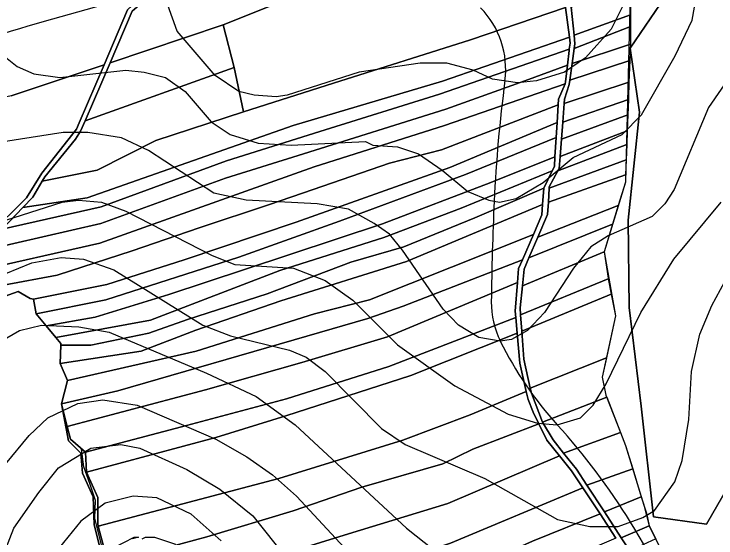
# Model space of a CAD drawing. Extents: x -510989 to -501240, y -1184665 to -1176089.
# Drawn here: x -509115.9 to -508721.8, y -1178195.4 to -1177901.5 of the extents above; entities that cross this region are included whole.
import ezdxf

# ---------------------------------------------------------------- set-up
doc = ezdxf.new("R2010")
doc.units = 0
for name, color, linetype in [('lesni_pozemek', 7, 'Continuous'), ('NAVRH_rozvodnice', 7, 'Continuous'), ('ostatni_plocha_x_ostatni_komunikace', 7, 'Continuous'), ('popis', 7, 'Continuous'), ('STAV_povodi', 7, 'Continuous'), ('STAV_USES', 7, 'Continuous'), ('trasovani_toku', 7, 'Continuous'), ('vodni_plocha_x_vodni_tok_v_koryt_prir_n_upr', 7, 'Continuous'), ('vrstevnice_01', 7, 'Continuous'), ('vrstevnice_02', 7, 'Continuous')]:
    doc.layers.add(name, color=color, linetype=linetype)

msp = doc.modelspace()

# ---------------------------------------------------------------- linework, layer by layer
at = {"layer": 'lesni_pozemek'}
for points in [[(-509085.03, -1177368.79), (-509065.44, -1177400.5), (-509043.97, -1177428.04), (-509029.15, -1177459.34), (-509002.5, -1177511.22), (-508986.2, -1177557.99), (-508973.14, -1177572.9), (-508970.58, -1177613.22), (-508939.21, -1177678.9), (-508933.1, -1177731.98), (-508935.17, -1177754.12), (-508975.79, -1177829.02), (-509003.54, -1177859.28), (-509030.8, -1177879.01), (-509052.19, -1177899.03), (-509065.4, -1177929.91), (-509117.63, -1177947.35), (-509232.41, -1177974.31), (-509266.31, -1177977.97), (-509271.8, -1177978.56), (-509277.91, -1177979.64), (-509352.23, -1177992.82)], [(-509117.63, -1177947.35), (-509065.4, -1177929.91), (-509079.35, -1177962.52), (-509080.85, -1177966.05), (-509100.39, -1177990.69), (-509108.87, -1178004.57), (-509130.03, -1178025.37)], [(-509158.14, -1178073.02), (-509113.54, -1178057.24), (-509106.84, -1178061.13), (-509104.98, -1178061.47), (-509103.58, -1178069.74), (-509097.96, -1178076.43), (-509092.47, -1178082.98), (-509089.7, -1178086.27), (-509089.74, -1178087.33), (-509090.12, -1178097.59), (-509085.87, -1178107.12), (-509089.34, -1178120.2), (-509085.43, -1178140.93), (-509078.52, -1178147.82), (-509077.44, -1178159.12), (-509071.6, -1178172.44), (-509070.93, -1178188.14), (-509058.99, -1178235.48)]]:
    msp.add_lwpolyline(points, dxfattribs=at)
for points in [[(-508945.69, -1177598.23), (-508892.18, -1177666.97), (-508880.3, -1177704.25), (-508872.94, -1177737.37), (-508873.65, -1177762.28), (-508853.05, -1177799.88), (-508825.01, -1177847.03), (-508900.12, -1177868.11), (-508998.54, -1177907.58), (-509062.05, -1177928.79), (-509049.58, -1177899.86), (-509033.96, -1177886.15), (-509002.63, -1177861.51), (-508973.4, -1177830.64), (-508932.81, -1177755.64), (-508930.17, -1177732.36), (-508936.97, -1177676.59), (-508968.33, -1177611.84), (-508970.48, -1177575.95)], [(-508900.12, -1177868.11), (-508825.01, -1177847.03), (-508806.28, -1177897.85), (-508859.67, -1177916), (-508936.67, -1177940.28), (-508987.15, -1177956.38), (-508992.36, -1177931.55), (-508998.54, -1177907.58)], [(-508769.77, -1177882.88), (-508769.75, -1177901.97), (-508801.54, -1177913.34), (-508803.19, -1177897.68)], [(-508806.28, -1177897.85), (-508804.15, -1177914.52), (-508875.38, -1177939.19), (-508959.16, -1177964.08), (-509074.82, -1178004.67), (-509111.08, -1178010.09), (-509105.44, -1178004.14), (-509100.17, -1177995.27), (-509069.33, -1177989.03), (-509036.27, -1177972.5), (-508987.15, -1177956.38), (-508936.67, -1177940.28), (-508859.67, -1177916)], [(-508769.74, -1177908.54), (-508801.39, -1177920.77), (-508801.03, -1177918.21), (-508801.54, -1177913.34), (-508769.75, -1177901.97)], [(-509062.05, -1177928.79), (-508998.54, -1177907.58), (-508992.36, -1177931.55), (-509076.08, -1177961.36)], [(-508769.73, -1177915.4), (-508769.84, -1177918.3), (-508802.6, -1177929.23), (-508801.39, -1177920.77), (-508769.74, -1177908.54)], [(-508804.15, -1177914.52), (-508803.74, -1177917.73), (-508804.17, -1177921.18), (-508877.09, -1177946.41), (-508944.29, -1177967.4), (-508996.73, -1177983.78), (-509067.03, -1178009.67), (-509122.64, -1178022.27), (-509111.08, -1178010.09), (-509074.82, -1178004.67), (-508959.16, -1177964.08), (-508875.38, -1177939.19)], [(-508770.19, -1177927.48), (-508803.95, -1177938.64), (-508802.6, -1177929.23), (-508769.84, -1177918.3)], [(-508804.17, -1177921.18), (-508804.25, -1177921.87), (-508805.25, -1177930.11), (-508805.26, -1177930.19), (-508829.2, -1177938.88), (-508873.52, -1177954.94), (-508953.47, -1177979.96), (-508997.15, -1177993.63), (-509067.19, -1178019.01), (-509132.5, -1178033.97), (-509122.64, -1178022.27), (-509067.03, -1178009.67), (-508996.73, -1177983.78), (-508944.29, -1177967.4), (-508877.09, -1177946.41)], [(-508770.19, -1177927.48), (-508770.66, -1177939.7), (-508807.11, -1177951.6), (-508806.94, -1177949.31), (-508804.28, -1177940.97), (-508803.95, -1177938.64)], [(-508805.26, -1177930.19), (-508806.39, -1177939.45), (-508806.53, -1177940.6), (-508874.28, -1177963.93), (-508947.4, -1177987.17), (-509067.75, -1178029.97), (-509140.79, -1178046.49), (-509132.5, -1178033.97), (-509067.19, -1178019.01), (-508997.15, -1177993.63), (-508953.47, -1177979.96), (-508873.52, -1177954.94), (-508829.2, -1177938.88)], [(-508992.36, -1177931.55), (-508987.15, -1177956.38), (-509036.27, -1177972.5), (-509069.33, -1177989.03), (-509100.17, -1177995.27), (-509098.68, -1177992.77), (-509081.5, -1177971.66), (-509078.57, -1177967.14), (-509076.08, -1177961.36)], [(-508806.53, -1177940.6), (-508810.19, -1177949.32), (-508810.39, -1177952.5), (-508875.87, -1177977.59), (-508905.22, -1177985.17), (-508948.08, -1177999.95), (-508972.48, -1178008.36), (-509011.93, -1178021.39), (-509049.63, -1178034.31), (-509091.67, -1178048.05), (-509121.92, -1178053.59), (-509150.14, -1178060.6), (-509140.79, -1178046.49), (-509067.75, -1178029.97), (-508947.4, -1177987.17), (-508874.28, -1177963.93)], [(-508771, -1177948.51), (-508771.03, -1177949.49), (-508807.88, -1177962.08), (-508807.11, -1177951.6), (-508770.66, -1177939.7)], [(-508771.33, -1177958.1), (-508808.59, -1177971.67), (-508807.88, -1177962.08), (-508771.03, -1177949.49)], [(-508810.39, -1177952.5), (-508811, -1177962.29), (-508871.29, -1177987.63), (-508957.53, -1178018.19), (-509020.48, -1178039.36), (-509063.78, -1178053.18), (-509104.98, -1178061.47), (-509106.84, -1178061.13), (-509113.54, -1178057.24), (-509158.14, -1178073.02), (-509150.14, -1178060.6), (-509121.92, -1178053.59), (-509091.67, -1178048.05), (-509049.63, -1178034.31), (-509011.93, -1178021.39), (-508972.48, -1178008.36), (-508948.08, -1177999.95), (-508905.22, -1177985.17), (-508875.87, -1177977.59)], [(-508771.65, -1177966.97), (-508809.31, -1177981.38), (-508808.59, -1177971.67), (-508771.33, -1177958.1)], [(-508811, -1177962.29), (-508811.52, -1177970.69), (-508862.51, -1177991.57), (-508933.29, -1178017.67), (-508989.67, -1178037.82), (-509064.49, -1178061.9), (-509103.58, -1178069.74), (-509104.98, -1178061.47), (-509063.78, -1178053.18), (-509020.48, -1178039.36), (-508957.53, -1178018.19), (-508871.29, -1177987.63)], [(-508771.93, -1177974.62), (-508810.53, -1177989.45), (-508809.81, -1177988.13), (-508809.31, -1177981.38), (-508771.65, -1177966.97)], [(-508811.52, -1177970.69), (-508812.21, -1177981.68), (-508848.22, -1177996), (-508909.09, -1178019.27), (-508986.62, -1178044.82), (-509029.02, -1178058.79), (-509070.47, -1178071.64), (-509097.96, -1178076.43), (-509103.58, -1178069.74), (-509064.49, -1178061.9), (-508989.67, -1178037.82), (-508933.29, -1178017.67), (-508862.51, -1177991.57)], [(-508772.24, -1177983.28), (-508815.51, -1177999.22), (-508815.47, -1177998.43), (-508810.53, -1177989.45), (-508771.93, -1177974.62)], [(-508812.21, -1177981.68), (-508812.54, -1177987.08), (-508813.71, -1177989.44), (-508864.92, -1178010.4), (-508908.4, -1178026.89), (-508966.73, -1178045.35), (-509039.27, -1178073.31), (-509092.47, -1178082.98), (-509097.96, -1178076.43), (-509070.47, -1178071.64), (-509029.02, -1178058.79), (-508986.62, -1178044.82), (-508909.09, -1178019.27), (-508848.22, -1177996)], [(-508772.54, -1177991.66), (-508815.95, -1178007.03), (-508815.51, -1177999.22), (-508772.24, -1177983.28)], [(-508813.71, -1177989.44), (-508818.54, -1177999.2), (-508857.28, -1178015.73), (-508897.12, -1178032.06), (-508926.92, -1178040.78), (-508973.9, -1178058.38), (-509018.52, -1178072.92), (-509040.3, -1178080.54), (-509072.81, -1178087.33), (-509089.74, -1178087.33), (-509089.7, -1178086.27), (-509092.47, -1178082.98), (-509039.27, -1178073.31), (-508966.73, -1178045.35), (-508908.4, -1178026.89), (-508864.92, -1178010.4)], [(-508772.69, -1177995.76), (-508776.69, -1178008.94), (-508821.82, -1178026.61), (-508816.34, -1178013.93), (-508815.95, -1178007.03), (-508772.54, -1177991.66)], [(-508818.54, -1177999.2), (-508819.14, -1178008.36), (-508895.67, -1178040.32), (-508966.18, -1178062.32), (-509013.91, -1178078.77), (-509044.56, -1178090.72), (-509090.12, -1178097.59), (-509089.74, -1178087.33), (-509072.81, -1178087.33), (-509040.3, -1178080.54), (-509018.52, -1178072.92), (-508973.9, -1178058.38), (-508926.92, -1178040.78), (-508897.12, -1178032.06), (-508857.28, -1178015.73)], [(-508819.14, -1178008.36), (-508819.52, -1178014.15), (-508824.34, -1178025.14), (-508916.35, -1178061.84), (-508947.21, -1178069.63), (-509013.7, -1178090.7), (-509085.87, -1178107.12), (-509090.12, -1178097.59), (-509044.56, -1178090.72), (-509013.91, -1178078.77), (-508966.18, -1178062.32), (-508895.67, -1178040.32)], [(-508779.85, -1178019.34), (-508826.86, -1178038.25), (-508821.82, -1178026.61), (-508776.69, -1178008.94)], [(-508784.55, -1178034.83), (-508830.55, -1178054.02), (-508829.61, -1178044.61), (-508826.86, -1178038.25), (-508779.85, -1178019.34)], [(-508824.34, -1178025.14), (-508830.55, -1178039.3), (-508897.51, -1178065.41), (-508917.3, -1178072.38), (-508951.62, -1178082.29), (-509057.7, -1178112.92), (-509089.34, -1178120.2), (-509085.87, -1178107.12), (-509013.7, -1178090.7), (-508947.21, -1178069.63), (-508916.35, -1178061.84)], [(-508782.43, -1178049.7), (-508782.37, -1178050.11), (-508831.51, -1178070.17), (-508831.78, -1178066.32), (-508830.55, -1178054.02), (-508784.55, -1178034.83)], [(-508830.55, -1178039.3), (-508832.69, -1178044.18), (-508833.31, -1178052.01), (-508906.35, -1178082.65), (-508954.27, -1178096.91), (-509008.37, -1178112.38), (-509086.04, -1178132.96), (-509089.34, -1178120.2), (-509057.7, -1178112.92), (-508951.62, -1178082.29), (-508917.3, -1178072.38), (-508897.51, -1178065.41)], [(-508780.7, -1178058.7), (-508830.85, -1178079.42), (-508831.51, -1178070.17), (-508782.37, -1178050.11)], [(-508833.31, -1178052.01), (-508834.6, -1178068.1), (-508834.27, -1178071.65), (-508905.49, -1178099.17), (-508962.9, -1178117.32), (-509021.9, -1178133.15), (-509075.9, -1178147.27), (-509084.23, -1178139.96), (-509086.04, -1178132.96), (-509008.37, -1178112.38), (-508954.27, -1178096.91), (-508906.35, -1178082.65)], [(-508778.32, -1178070.88), (-508783.35, -1178094.37), (-508826.11, -1178111.34), (-508829.75, -1178095.04), (-508830.85, -1178079.42), (-508780.7, -1178058.7)], [(-508834.27, -1178071.65), (-508833.44, -1178080.56), (-508893.14, -1178104.26), (-508963.26, -1178127), (-509002.63, -1178139.01), (-509075.18, -1178158.52), (-509075.9, -1178147.27), (-509021.9, -1178133.15), (-508962.9, -1178117.32), (-508905.49, -1178099.17)], [(-508833.44, -1178080.56), (-508831.88, -1178097.45), (-508828.31, -1178113.34), (-508859.86, -1178126.28), (-508897.65, -1178140.63), (-508967.21, -1178162.07), (-509011.33, -1178173.66), (-509068.65, -1178188.73), (-509068.97, -1178187.5), (-509068.96, -1178172.67), (-509075.18, -1178158.52), (-509002.63, -1178139.01), (-508963.26, -1178127), (-508893.14, -1178104.26)], [(-508785.67, -1178105.17), (-508783.67, -1178115.24), (-508783.19, -1178116.47), (-508819.18, -1178130.5), (-508825.45, -1178114.27), (-508826.11, -1178111.34), (-508783.35, -1178094.37)], [(-508828.31, -1178113.34), (-508827.31, -1178117.78), (-508824.46, -1178124.83), (-508821.28, -1178131.32), (-508858.26, -1178145.7), (-508875.18, -1178153.76), (-508920.69, -1178166.85), (-508959.2, -1178180.2), (-509007.65, -1178194.82), (-509063.15, -1178209.77), (-509068.65, -1178188.73), (-509011.33, -1178173.66), (-508967.21, -1178162.07), (-508897.65, -1178140.63), (-508859.86, -1178126.28)], [(-508783.19, -1178116.47), (-508775.45, -1178136.33), (-508807.36, -1178147.82), (-508813.25, -1178140.45), (-508819.18, -1178130.5)], [(-508821.28, -1178131.32), (-508816.76, -1178140.58), (-508809.64, -1178149.41), (-508872.39, -1178176.15), (-508928.13, -1178193.19), (-508969.82, -1178205.93), (-509018.2, -1178217.08), (-509058.63, -1178227.07), (-509063.15, -1178209.77), (-509007.65, -1178194.82), (-508959.2, -1178180.2), (-508920.69, -1178166.85), (-508875.18, -1178153.76), (-508858.26, -1178145.7)], [(-508772.63, -1178143.57), (-508768.59, -1178156.68), (-508794.33, -1178165.78), (-508800.15, -1178156.86), (-508807.36, -1178147.82), (-508775.45, -1178136.33)], [(-508809.64, -1178149.41), (-508802.97, -1178157.68), (-508796.58, -1178167.36), (-508870.95, -1178198.31), (-508941.34, -1178222.3), (-508977.34, -1178233.34), (-509006.63, -1178241.74), (-509044.53, -1178250.96), (-509061.46, -1178250.96), (-509056.56, -1178235), (-509058.63, -1178227.07), (-509018.2, -1178217.08), (-508969.82, -1178205.93), (-508928.13, -1178193.19), (-508872.39, -1178176.15)], [(-508768.59, -1178156.68), (-508763.77, -1178172.3), (-508784.5, -1178180.85), (-508794.33, -1178165.78)], [(-508796.58, -1178167.36), (-508786.93, -1178181.97), (-508824.84, -1178197.25), (-508869.16, -1178217.24), (-508898.84, -1178229.18), (-508931.81, -1178237.06), (-508977.24, -1178250.99), (-509017.11, -1178261.26), (-509063.42, -1178271.26), (-509063.96, -1178259.11), (-509061.46, -1178250.96), (-509044.53, -1178250.96), (-509006.63, -1178241.74), (-508977.34, -1178233.34), (-508941.34, -1178222.3), (-508870.95, -1178198.31)], [(-508763.77, -1178172.3), (-508760.91, -1178181.58), (-508759.33, -1178188.65), (-508775.03, -1178195.36), (-508784.5, -1178180.85)], [(-508786.93, -1178181.97), (-508777.99, -1178195.49), (-508821.28, -1178214.05), (-508851.14, -1178228.42), (-508891.42, -1178245.36), (-508918.57, -1178254.84), (-508967.76, -1178272.03), (-508999.14, -1178275.07), (-509027.9, -1178278.98), (-509062.27, -1178286.29), (-509062.83, -1178284.33), (-509063.42, -1178271.26), (-509017.11, -1178261.26), (-508977.24, -1178250.99), (-508931.81, -1178237.06), (-508898.84, -1178229.18), (-508869.16, -1178217.24), (-508824.84, -1178197.25)], [(-508759.33, -1178188.65), (-508755.68, -1178195.97), (-508770.26, -1178202.68), (-508775.03, -1178195.36)]]:
    msp.add_lwpolyline(points, close=True, dxfattribs=at)
at = {"layer": 'NAVRH_rozvodnice'}
for centre, radius, start, end in [((-508728.02, -1179193.51), 1340.22, 100.67769, 107.31083), ((-508889.25, -1177932.5), 49.37, 352.4283, 44.3548), ((-508055.34, -1178043.34), 791.88, 172.42833, 177.3333), ((-507290.08, -1178078.99), 1557.96, 177.3333, 179.40899), ((-508799.4, -1178063.42), 48.56, 179.409, 206.3871), ((-508656.72, -1177992.63), 207.84, 206.3871, 222.1109), ((-509094.19, -1178388.06), 381.86, 31.86, 42.1109), ((-509084.94, -1178382.31), 370.97, 20.0715, 31.86)]:
    msp.add_arc(centre, radius, start, end, dxfattribs=at)
at = {"layer": 'ostatni_plocha_x_ostatni_komunikace'}
for points in [[(-509130.03, -1178025.37), (-509108.87, -1178004.57), (-509100.39, -1177990.69), (-509080.85, -1177966.05), (-509079.35, -1177962.52), (-509065.4, -1177929.91), (-509052.19, -1177899.03), (-509030.8, -1177879.01), (-509003.54, -1177859.28), (-508975.79, -1177829.02), (-508935.17, -1177754.12), (-508933.1, -1177731.98), (-508939.21, -1177678.9), (-508970.58, -1177613.22)], [(-508968.33, -1177611.84), (-508936.97, -1177676.59), (-508930.17, -1177732.36), (-508932.81, -1177755.64), (-508973.4, -1177830.64), (-509002.63, -1177861.51), (-509033.96, -1177886.15), (-509049.58, -1177899.86), (-509062.05, -1177928.79), (-509076.08, -1177961.36), (-509078.57, -1177967.14), (-509081.5, -1177971.66), (-509098.68, -1177992.77), (-509100.17, -1177995.27), (-509105.44, -1178004.14), (-509111.08, -1178010.09), (-509122.64, -1178022.27)], [(-508777.99, -1178195.49), (-508786.93, -1178181.97), (-508796.58, -1178167.36), (-508802.97, -1178157.68), (-508809.64, -1178149.41), (-508816.76, -1178140.58), (-508821.28, -1178131.32), (-508824.46, -1178124.83), (-508827.31, -1178117.78), (-508828.31, -1178113.34), (-508831.88, -1178097.45), (-508833.44, -1178080.56), (-508834.27, -1178071.65), (-508834.6, -1178068.1), (-508833.31, -1178052.01), (-508832.69, -1178044.18), (-508830.55, -1178039.3), (-508824.34, -1178025.14), (-508819.52, -1178014.15), (-508819.14, -1178008.36), (-508818.54, -1177999.2), (-508813.71, -1177989.44), (-508812.54, -1177987.08), (-508812.21, -1177981.68), (-508811.52, -1177970.69), (-508811, -1177962.29), (-508810.39, -1177952.5), (-508810.19, -1177949.32), (-508806.53, -1177940.6), (-508806.39, -1177939.45), (-508805.26, -1177930.19), (-508805.25, -1177930.11), (-508804.25, -1177921.87), (-508804.17, -1177921.18), (-508803.74, -1177917.73), (-508804.15, -1177914.52), (-508806.28, -1177897.85)], [(-508803.19, -1177897.68), (-508801.54, -1177913.34), (-508801.03, -1177918.21), (-508801.39, -1177920.77), (-508802.6, -1177929.23), (-508803.95, -1177938.64), (-508804.28, -1177940.97), (-508806.94, -1177949.31), (-508807.11, -1177951.6), (-508807.88, -1177962.08), (-508808.59, -1177971.67), (-508809.31, -1177981.38), (-508809.81, -1177988.13), (-508810.53, -1177989.45), (-508815.47, -1177998.43), (-508815.51, -1177999.22), (-508815.95, -1178007.03), (-508816.34, -1178013.93), (-508821.82, -1178026.61), (-508826.86, -1178038.25), (-508829.61, -1178044.61), (-508830.55, -1178054.02), (-508831.78, -1178066.32), (-508831.51, -1178070.17), (-508830.85, -1178079.42), (-508829.75, -1178095.04), (-508826.11, -1178111.34), (-508825.45, -1178114.27), (-508819.18, -1178130.5), (-508813.25, -1178140.45), (-508807.36, -1178147.82), (-508800.15, -1178156.86), (-508794.33, -1178165.78), (-508784.5, -1178180.85), (-508775.03, -1178195.36), (-508770.26, -1178202.68)]]:
    msp.add_lwpolyline(points, dxfattribs=at)
at = {"layer": 'popis'}
msp.add_lwpolyline([(-508826.09, -1177650.91), (-508821.01, -1177673.09), (-508821.21, -1177704.35), (-508821.4, -1177735.61), (-508823.57, -1177752.52), (-508821.91, -1177752.81), (-508822.43, -1177758.66), (-508815.51, -1177779.25), (-508793.07, -1177837.3), (-508769.77, -1177882.88), (-508772.69, -1177995.76), (-508784.55, -1178034.83), (-508778.32, -1178070.88), (-508785.67, -1178105.17), (-508783.67, -1178115.24), (-508775.45, -1178136.33), (-508772.63, -1178143.57), (-508762.34, -1178176.94), (-508759.33, -1178188.65), (-508753.07, -1178201.21)], dxfattribs=at)
at = {"layer": 'STAV_povodi'}
for centre, radius, start, end in [((-508889.25, -1177932.5), 49.37, 352.4283, 44.3548), ((-508055.34, -1178043.34), 791.88, 172.42833, 177.3333), ((-507290.08, -1178078.99), 1557.96, 177.3333, 179.40899), ((-508799.4, -1178063.42), 48.56, 179.409, 206.3871), ((-508656.72, -1177992.63), 207.84, 206.3871, 222.1109), ((-509094.19, -1178388.06), 381.86, 31.86, 42.1109), ((-509084.94, -1178382.31), 370.97, 20.0715, 31.86)]:
    msp.add_arc(centre, radius, start, end, dxfattribs=at)
at = {"layer": 'STAV_USES'}
for p, q in [((-508770.08, -1177920.71), (-508753.16, -1177895.94)), ((-508753.16, -1177895.94), (-508770.08, -1177920.71)), ((-508764.8, -1177956.53), (-508770.08, -1177920.71)), ((-508770.08, -1177920.71), (-508764.8, -1177956.53)), ((-508771.19, -1178017.2), (-508764.8, -1177956.53)), ((-508764.8, -1177956.53), (-508771.19, -1178017.2)), ((-508770.65, -1178066.17), (-508771.19, -1178017.2)), ((-508771.19, -1178017.2), (-508770.65, -1178066.17)), ((-508763.74, -1178121.52), (-508770.65, -1178066.17)), ((-508770.65, -1178066.17), (-508763.74, -1178121.52)), ((-508756.81, -1178183.62), (-508763.74, -1178121.52)), ((-508763.74, -1178121.52), (-508756.81, -1178183.62)), ((-508699.24, -1178138.95), (-508727.07, -1178187.6)), ((-508727.07, -1178187.6), (-508699.24, -1178138.95)), ((-508727.07, -1178187.6), (-508756.81, -1178183.62)), ((-508756.81, -1178183.62), (-508727.07, -1178187.6))]:
    msp.add_line(p, q, dxfattribs=at)
at = {"layer": 'trasovani_toku'}
for p, q in [((-509076.85, -1178155.56), (-509078.08, -1178145.63)), ((-509073.4, -1178164.94), (-509076.85, -1178155.56)), ((-509070.16, -1178174.4), (-509073.4, -1178164.94)), ((-509070.53, -1178184.4), (-509070.16, -1178174.4)), ((-509068.16, -1178194.11), (-509070.53, -1178184.4)), ((-509065.77, -1178203.82), (-509068.16, -1178194.11))]:
    msp.add_line(p, q, dxfattribs=at)
at = {"layer": 'vodni_plocha_x_vodni_tok_v_koryt_prir_n_upr'}
msp.add_lwpolyline([(-509058.99, -1178235.48), (-509070.93, -1178188.14), (-509071.6, -1178172.44), (-509077.44, -1178159.12), (-509078.52, -1178147.82), (-509085.43, -1178140.93), (-509089.34, -1178120.2), (-509086.04, -1178132.96), (-509084.23, -1178139.96), (-509075.9, -1178147.27), (-509075.18, -1178158.52), (-509068.96, -1178172.67), (-509068.97, -1178187.5), (-509068.65, -1178188.73), (-509063.15, -1178209.77)], dxfattribs=at)
at = {"layer": 'vrstevnice_01'}
for points in [[(-508772.19, -1177893), (-508780.69, -1177910), (-508795.09, -1177926), (-508806.91, -1177934), (-508822.69, -1177939), (-508833.31, -1177940), (-508847.31, -1177938), (-508858.09, -1177933), (-508873, -1177929), (-508888, -1177929), (-508922.19, -1177934), (-508962.5, -1177947), (-508968.69, -1177948), (-508981.09, -1177947), (-508989.81, -1177945), (-509003, -1177936), (-509024.31, -1177911), (-509032.19, -1177889)], [(-508704.69, -1177923), (-508726.09, -1177954), (-508745.31, -1178000), (-508750.59, -1178008), (-508757.69, -1178015), (-508782.31, -1178026), (-508792, -1178032), (-508801.81, -1178044), (-508818.09, -1178069), (-508827.59, -1178079), (-508836.69, -1178084), (-508842.91, -1178085), (-508854.91, -1178083), (-508866.41, -1178076), (-508874.91, -1178067), (-508897.81, -1178034), (-508905.19, -1178025), (-508913.81, -1178019), (-508928.19, -1178011), (-508945.81, -1178008), (-508985.69, -1178006), (-509003.81, -1178002), (-509040.41, -1177978), (-509055.59, -1177971), (-509074.59, -1177968), (-509088.41, -1177968), (-509140, -1177976)], [(-509120.5, -1178047), (-509106, -1178041), (-509089.5, -1178038), (-509076.91, -1178039), (-509059.91, -1178045), (-509010, -1178076), (-508994.5, -1178082), (-508961.31, -1178090), (-508951.91, -1178094), (-508941.19, -1178102), (-508909.69, -1178134), (-508896.31, -1178143), (-508851.69, -1178162), (-508810.81, -1178185), (-508792.59, -1178189), (-508776.81, -1178189), (-508762.91, -1178184), (-508756.31, -1178180), (-508744.91, -1178164), (-508740.81, -1178152), (-508737.09, -1178129), (-508735.5, -1178102), (-508730.91, -1178081), (-508724.09, -1178065), (-508714.41, -1178047)], [(-509147.09, -1178212), (-509130.81, -1178170), (-509120.81, -1178154), (-509107.41, -1178138), (-509096.91, -1178128), (-509080.19, -1178120), (-509066.09, -1178118), (-509046.81, -1178121), (-509002.59, -1178140), (-508985.19, -1178150), (-508970.81, -1178160), (-508957.31, -1178172), (-508930.41, -1178201)], [(-508999.69, -1178197), (-509016.5, -1178182), (-509035.81, -1178173), (-509049.09, -1178172), (-509064.69, -1178176), (-509078.41, -1178186), (-509093.09, -1178204)]]:
    msp.add_lwpolyline(points, dxfattribs=at)
at = {"layer": 'vrstevnice_02'}
for points in [[(-509121.69, -1177925), (-509114.19, -1177931), (-509104.91, -1177935), (-509090.19, -1177937), (-509053.09, -1177933), (-509042.91, -1177934), (-509031, -1177937), (-509019.81, -1177945), (-509005.19, -1177962), (-508994.69, -1177969), (-508978.81, -1177974), (-508960.31, -1177975), (-508918.59, -1177973), (-508914.5, -1177975), (-508900.69, -1177976), (-508888.91, -1177980), (-508875.5, -1177989), (-508861.09, -1178001), (-508849.41, -1178006), (-508843.31, -1178007), (-508834, -1178005), (-508818.81, -1177996), (-508802.09, -1177982), (-508774.5, -1177969), (-508763.69, -1177958), (-508744.81, -1177925), (-508735.19, -1177905), (-508732.19, -1177888)], [(-509129.5, -1178020), (-509089, -1178007), (-509079.81, -1178006), (-509066.81, -1178007), (-509053.09, -1178012), (-509004.69, -1178037), (-508992, -1178042), (-508959.09, -1178044), (-508941.31, -1178051), (-508925.69, -1178062), (-508900.59, -1178087), (-508868.5, -1178110), (-508838.59, -1178126), (-508822, -1178131), (-508810.91, -1178132), (-508797.91, -1178128), (-508790.69, -1178121), (-508783.5, -1178109), (-508764.09, -1178069), (-508745.41, -1178039), (-508719, -1178007)], [(-509186.81, -1178200), (-509169.41, -1178162), (-509160.41, -1178139), (-509151.31, -1178121), (-509138.69, -1178100), (-509125.09, -1178086), (-509112.91, -1178079), (-509100.5, -1178076), (-509079.5, -1178077), (-509062.5, -1178080), (-509007.81, -1178103), (-508980, -1178116), (-508958.09, -1178132), (-508895.59, -1178190), (-508870.31, -1178210)], [(-509136.91, -1178243), (-509116, -1178190), (-509102.09, -1178170), (-509091, -1178156), (-509072.81, -1178145), (-509055.91, -1178143), (-509045.41, -1178145), (-509019, -1178157), (-509000.41, -1178168), (-508981.81, -1178183), (-508956.5, -1178215)], [(-509060.19, -1178201), (-509048.5, -1178195), (-509046, -1178195), (-509049.59, -1178196)], [(-509044, -1178196), (-509042.19, -1178195), (-509037.09, -1178195), (-509025.31, -1178199)]]:
    msp.add_lwpolyline(points, dxfattribs=at)

doc.saveas('drawing.dxf')
